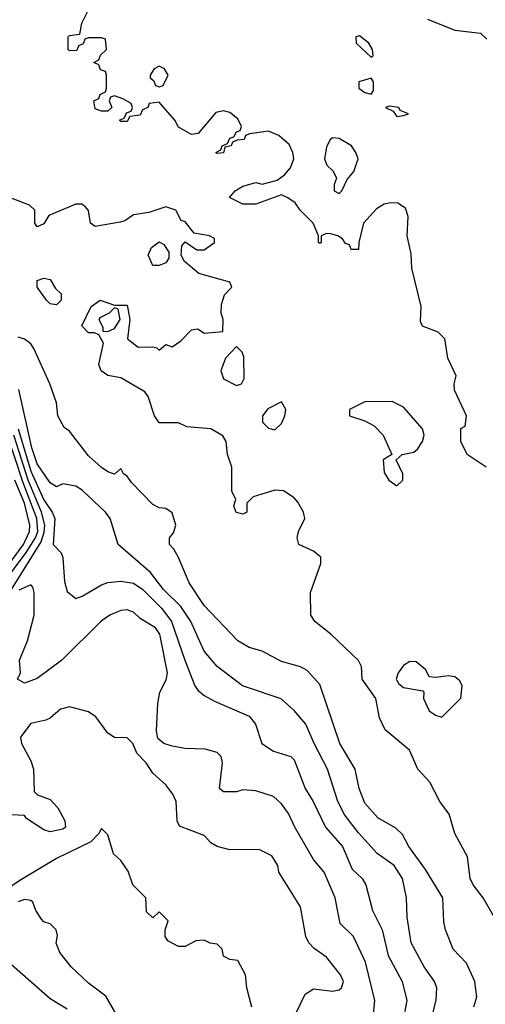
# Model space of a CAD drawing. Header units: inches. Extents: x 2348341 to 2479810, y 460419 to 613669.
# Tile 356 of 656: x 2385875 to 2387325, y 563418 to 566483. Entities that reach past the tile are written whole.
import ezdxf

# ---------------------------------------------------------------- set-up
doc = ezdxf.new("R2010")
doc.units = ezdxf.units.IN
doc.header["$MEASUREMENT"] = 0
doc.layers.add('C3586', color=7, linetype='Continuous')

msp = doc.modelspace()

# ---------------------------------------------------------------- linework, layer by layer
at = {"layer": 'C3586', "color": 2}
for points, elevation in [([(2387328, 565090), (2387268.7, 565130), (2387248.7, 565170), (2387248.9, 565211.1), (2387262, 565218), (2387266, 565250), (2387228.7, 565330), (2387228, 565350), (2387234.6, 565374.6), (2387208, 565430), (2387199, 565490), (2387178, 565510), (2387129.1, 565529.1), (2387123.1, 565543.1), (2387125.2, 565590), (2387096, 565710), (2387094.5, 565754.5), (2387081.2, 565810), (2387085.2, 565870), (2387076.5, 565896.5), (2387052.1, 565912.1), (2387030, 565912.7), (2387010, 565909), (2386985.8, 565894.2), (2386946, 565850), (2386931, 565790), (2386930, 565768), (2386907.3, 565767.3), (2386902, 565782), (2386890, 565786), (2386880.4, 565800.4), (2386866, 565810), (2386843.6, 565816.4), (2386830, 565818), (2386814, 565810), (2386814, 565790), (2386810, 565786), (2386806, 565790), (2386806, 565810), (2386788.7, 565850), (2386748, 565890), (2386732.9, 565912.9), (2386710, 565928.7), (2386690, 565938), (2386610, 565908.7), (2386570, 565908.7), (2386528.7, 565930), (2386546, 565950), (2386570, 565964.7), (2386610, 565976), (2386630, 565971.3), (2386676.5, 565983.5), (2386700.2, 565999.8), (2386718.6, 566021.4), (2386729, 566050), (2386726, 566070), (2386714.2, 566094.2), (2386682.5, 566122.5), (2386650, 566136), (2386592, 566128), (2386578, 566122), (2386574, 566110), (2386552, 566108), (2386538, 566102), (2386534, 566090), (2386514, 566086), (2386510, 566068.7), (2386490, 566066), (2386486, 566070), (2386502, 566078), (2386506, 566090), (2386522, 566098), (2386530, 566114), (2386542, 566118), (2386550, 566134), (2386562, 566138), (2386566, 566150), (2386554.6, 566174.6), (2386530, 566194), (2386510, 566199), (2386486, 566194), (2386431.1, 566128.9), (2386410, 566126), (2386370, 566148), (2386358, 566170), (2386310, 566226), (2386278, 566222), (2386274, 566210), (2386258, 566202), (2386250, 566186), (2386218, 566182), (2386210, 566166), (2386190, 566166), (2386186, 566170), (2386202, 566178), (2386207.3, 566192.7), (2386222, 566198), (2386226, 566210), (2386222, 566222), (2386196.4, 566236.4), (2386170, 566246), (2386158, 566242), (2386154, 566230), (2386162, 566210), (2386150, 566198), (2386130, 566198), (2386110, 566206), (2386106, 566230), (2386122, 566238), (2386126, 566250), (2386142, 566258), (2386146, 566270), (2386146, 566310), (2386142, 566322), (2386127.3, 566327.3), (2386122, 566342), (2386106, 566350), (2386122, 566358), (2386127.3, 566372.7), (2386146, 566390), (2386142, 566422), (2386130, 566426), (2386090, 566426), (2386078, 566422), (2386072.7, 566407.3), (2386058, 566402), (2386052.7, 566387.3), (2386030, 566386), (2386026, 566390), (2386026, 566430), (2386030, 566434), (2386062, 566438), (2386068.4, 566471.6), (2386090, 566514)], 54), ([(2387144.9, 566484.9), (2387230, 566450.6), (2387310, 566441), (2387330, 566422)], 54), ([(2387350, 563694), (2387318, 563750), (2387287, 563790), (2387278, 563810), (2387270, 563878), (2387229.6, 563949.6), (2387212, 564010), (2387183.7, 564050), (2387151.8, 564110), (2387114.5, 564150), (2387089.3, 564209.3), (2387012.7, 564272.7), (2386995.1, 564310), (2386983.7, 564370), (2386942, 564430), (2386939.3, 564470), (2386930, 564488.7), (2386844, 564570), (2386794, 564610), (2386782, 564630), (2386780.2, 564699.8), (2386813.2, 564790), (2386813.2, 564810), (2386790, 564829), (2386744, 564850), (2386739.3, 564870), (2386743.7, 564890), (2386762.7, 564930), (2386759.3, 564950), (2386740.9, 564980.9), (2386730, 564995.3), (2386696.5, 565016.5), (2386670, 565019), (2386602, 564998), (2386582, 564978), (2386582, 564950), (2386570, 564944), (2386549.1, 564949.1), (2386542, 564970), (2386548, 564990), (2386535.3, 565015.3), (2386536, 565090), (2386522, 565130), (2386518, 565170), (2386507.6, 565187.6), (2386470, 565209.5), (2386395.3, 565215.3), (2386370, 565228.7), (2386310, 565228), (2386295.3, 565250), (2386275.3, 565310), (2386264.7, 565324.7), (2386190, 565368), (2386150, 565375.3), (2386128.7, 565390), (2386122, 565410), (2386136.4, 565476.4), (2386122, 565502), (2386108, 565508), (2386090, 565508.7), (2386068.7, 565530), (2386098, 565590), (2386126, 565610), (2386170, 565594), (2386210, 565594), (2386218, 565550), (2386211.3, 565490), (2386244, 565464), (2386290, 565464.7), (2386302, 565462), (2386310, 565454), (2386330, 565472), (2386350, 565464.7), (2386376.6, 565483.4), (2386410, 565518), (2386430, 565521), (2386450, 565506.8), (2386507.3, 565512.7), (2386509, 565550), (2386502.7, 565570), (2386503.2, 565596.8), (2386512.9, 565627.1), (2386535.3, 565650), (2386530, 565666), (2386432.5, 565692.5), (2386388, 565730), (2386378, 565750), (2386380.4, 565779.6), (2386390, 565792), (2386427.1, 565767.1), (2386450, 565766.8), (2386482, 565790), (2386482, 565802), (2386466, 565810), (2386419, 565819), (2386390, 565854), (2386378, 565858), (2386361.2, 565890), (2386330, 565900.9), (2386277.5, 565882.5), (2386230, 565876), (2386202.8, 565857.2), (2386187.7, 565852.3), (2386110, 565839), (2386095.3, 565850), (2386089, 565889), (2386080.2, 565900.2), (2386069, 565909), (2386050, 565909.2), (2385966, 565874), (2385950, 565848), (2385930, 565838), (2385922, 565850), (2385922, 565890), (2385906, 565906), (2385830, 565935.1)], 58), ([(2387289, 563411), (2387298.6, 563441.4), (2387292.7, 563490), (2387266.6, 563546.6), (2387225.2, 563590), (2387201.2, 563650), (2387195.5, 563675.5), (2387193.2, 563750), (2387138.3, 563838.3), (2387086.6, 563910), (2387066.8, 563946.8), (2387046.6, 563966.6), (2386990, 563999.3), (2386950, 564044), (2386932.3, 564090), (2386919.5, 564150), (2386871.8, 564230), (2386810, 564414), (2386770, 564457.2), (2386750, 564469.3), (2386690, 564485.2), (2386630, 564517.2), (2386590, 564529.3), (2386554, 564550), (2386450, 564659.5), (2386402.9, 564730), (2386370, 564809), (2386355.5, 564835.5), (2386342, 564850), (2386342, 564870), (2386354, 564886), (2386361.2, 564910), (2386350, 564948), (2386330, 564962), (2386310, 564964), (2386290, 564974), (2386222.9, 565042.9), (2386210, 565062), (2386198, 565070), (2386190, 565086), (2386170, 565068.7), (2386150, 565075.3), (2386130, 565089), (2386090, 565125.2), (2386030, 565202), (2386013.6, 565213.6), (2385994, 565250), (2385989.4, 565290), (2385969.5, 565349.5), (2385919.1, 565459.1), (2385910, 565474), (2385890, 565489), (2385870, 565495.3)], 62), ([(2387151.8, 563350), (2387172, 563432), (2387174, 563470), (2387166.6, 563490), (2387134.9, 563534.9), (2387094.5, 563610), (2387082, 563690), (2387079.5, 563750), (2387067.6, 563810), (2387040.7, 563850), (2386988.2, 563888.2), (2386930, 563952), (2386887.5, 564007.5), (2386866.3, 564050), (2386834, 564150), (2386791.6, 564230), (2386766, 564290), (2386730, 564333.2), (2386689.6, 564369.6), (2386569, 564410), (2386489.7, 564469.7), (2386450, 564517.2), (2386408, 564610), (2386376.5, 564656.5), (2386323, 564710), (2386282.8, 564762.8), (2386182, 564850), (2386157.4, 564930), (2386142.4, 564950), (2386070, 565018.7), (2386050, 565031.6), (2386010, 565038), (2385990, 565029.3), (2385970, 565042), (2385930, 565100.7), (2385913.3, 565150), (2385872.3, 565332.3)], 66), ([(2385870.5, 565210), (2385910, 565078.3), (2385950, 564988.3), (2385976.3, 564950), (2385984.4, 564930), (2385979.5, 564850), (2386004.1, 564824.1), (2386009.6, 564809.6), (2386014.5, 564734.5), (2386022.9, 564702.9), (2386050, 564682), (2386070, 564689.2), (2386130, 564724.5), (2386150, 564731.8), (2386190, 564735.6), (2386230, 564729.7), (2386258.7, 564710), (2386318, 564650), (2386348.3, 564610), (2386389.8, 564489.8), (2386420.7, 564410), (2386430, 564396), (2386450, 564379.5), (2386482.3, 564362.3), (2386590, 564315.1), (2386609.4, 564290), (2386628.7, 564230), (2386666, 564206), (2386719, 564190), (2386730, 564179), (2386763.7, 564090), (2386789.5, 564050), (2386827, 563970), (2386880.7, 563910), (2386910, 563839), (2386941.2, 563810), (2386953.2, 563790), (2386974, 563710), (2387003.6, 563650), (2387023, 563570), (2387065.6, 563490), (2387080.9, 563430), (2387069.5, 563370)], 70), ([(2385749.4, 564630), (2385895.7, 564824.3), (2385924.4, 564870), (2385931.4, 564890), (2385928.7, 564930), (2385884.7, 565044.7), (2385837.1, 565190)], 78), ([(2385849.7, 564710), (2385942.1, 564857.9), (2385951.9, 564888.1), (2385953.2, 564910), (2385943.2, 564950), (2385901.5, 565050), (2385856.9, 565190)], 74), ([(2385744, 564656), (2385887, 564850), (2385905.3, 564890), (2385907.1, 564910), (2385890, 564978.7), (2385860.2, 565050)], 82), ([(2386976.9, 563390), (2386980.5, 563430), (2386952, 563550), (2386914.5, 563630), (2386872.7, 563670), (2386857, 563750), (2386823.7, 563830), (2386789.7, 563869.7), (2386732, 563970), (2386712.7, 564012.7), (2386690, 564042.7), (2386665.1, 564065.1), (2386610, 564082.7), (2386570, 564086), (2386550, 564079.3), (2386510, 564079.3), (2386497.2, 564090), (2386507, 564170), (2386502.7, 564190), (2386490, 564202.7), (2386453, 564213), (2386390, 564214.7), (2386350, 564221.7), (2386323.7, 564230), (2386305.8, 564245.8), (2386301.3, 564270), (2386304.9, 564355.1), (2386312, 564390), (2386331.3, 564428.7), (2386335.6, 564450), (2386311.1, 564570), (2386298.4, 564590), (2386250, 564619.3), (2386230, 564639.3), (2386210, 564646.6), (2386190, 564644.5), (2386156, 564630), (2386128.7, 564611.3), (2386006.8, 564490), (2385930, 564432.7), (2385890, 564418), (2385868.7, 564430), (2385878, 564450), (2385875.1, 564490), (2385899.5, 564550), (2385920.5, 564630), (2385920.2, 564700.2), (2385916.6, 564716.6), (2385910, 564724), (2385872.2, 564707.8)], 74), ([(2386735.1, 563390), (2386764, 563450), (2386790, 563466.8), (2386850, 563459.3), (2386870, 563464), (2386877.2, 563470), (2386883.7, 563490), (2386874.5, 563510), (2386830, 563565.2), (2386791.7, 563591.7), (2386776, 563610), (2386766.6, 563630), (2386750, 563722), (2386682, 563830), (2386679, 563850), (2386660.2, 563880.2), (2386620.4, 563900.4), (2386530, 563899.3), (2386490, 563909.4), (2386470, 563921.2), (2386450, 563944), (2386373.2, 563973.2), (2386365.2, 563990), (2386362.7, 564050), (2386352.1, 564072.1), (2386330, 564102), (2386290, 564138), (2386268.7, 564170), (2386240.2, 564200.2), (2386228, 564230), (2386210, 564248), (2386170, 564249), (2386150, 564262), (2386112.7, 564312.7), (2386090, 564328.7), (2386030, 564344), (2386002.5, 564337.5), (2385970.6, 564309.4), (2385956.8, 564303.2), (2385910, 564292.7), (2385878, 564250), (2385880.7, 564230), (2385910, 564176), (2385918.4, 564150), (2385920.7, 564080.7), (2385930.7, 564070.7), (2385970, 564056.3), (2385994, 564030), (2386016, 563990), (2386018, 563970), (2386010, 563964), (2385970, 563955.3), (2385950, 563962), (2385896.4, 563996.4), (2385890, 564006), (2385850, 564008)], 78), ([(2386598, 563410), (2386582, 563470), (2386578, 563510), (2386554.6, 563554.6), (2386530, 563558), (2386510, 563568), (2386506, 563590), (2386490, 563606), (2386468.4, 563608.4), (2386450, 563618), (2386423.6, 563616.4), (2386390, 563598), (2386370, 563598), (2386336.4, 563616.4), (2386328, 563630), (2386328, 563650), (2386338, 563678), (2386310, 563706), (2386290, 563688), (2386270, 563706), (2386268, 563750), (2386228, 563790), (2386213.2, 563833.2), (2386190, 563866), (2386167.3, 563887.3), (2386150, 563946), (2386130, 563966), (2386122, 563950), (2386096.3, 563923.7), (2385990, 563872.6), (2385875.9, 563804.1), (2385737.3, 563710)], 82), ([(2386186, 563370), (2386143.7, 563443.7), (2386090, 563484), (2386035.5, 563535.5), (2386000.2, 563580.2), (2385989.3, 563609.3), (2385992.7, 563632.7), (2385988.7, 563650), (2385970, 563668.7), (2385950, 563675.3), (2385943.2, 563683.2), (2385925.2, 563710), (2385916.5, 563736.5), (2385910, 563742), (2385890, 563745.2), (2385870, 563737)], 86), ([(2386022.9, 563402.9), (2385970, 563436), (2385850, 563541.2)], 90)]:
    msp.add_lwpolyline(points, dxfattribs=dict(at, elevation=elevation))
for points, elevation in [([(2386932.9, 566432.9), (2386922, 566430), (2386922.8, 566410), (2386970, 566366), (2386975.3, 566370), (2386974, 566390), (2386962, 566410)], 54), ([(2386310, 566338), (2386294, 566330), (2386282, 566310), (2386282, 566302), (2386292.7, 566292.7), (2386298, 566278), (2386310, 566274), (2386322, 566278), (2386338, 566310), (2386326, 566330)], 54), ([(2386970, 566301.2), (2386931.3, 566290), (2386931.3, 566270), (2386950, 566256), (2386970, 566251.3), (2386977, 566263), (2386977, 566290)], 54), ([(2387026.4, 566213.6), (2387014, 566210), (2387038, 566198), (2387050, 566182), (2387070, 566184.7), (2387086, 566190), (2387060.2, 566200.2), (2387055.3, 566210)], 54), ([(2386850, 566115.3), (2386842, 566110), (2386830, 566086), (2386824.7, 566050), (2386832, 566030), (2386851.1, 566011.1), (2386862, 565990), (2386854, 565970), (2386854, 565950), (2386870, 565942), (2386878, 565950), (2386894.6, 565985.4), (2386915.3, 566010), (2386928.7, 566050), (2386922, 566070), (2386908, 566090), (2386870, 566113.2)], 54), ([(2386290, 565718), (2386275.3, 565750), (2386285.6, 565774.4), (2386310, 565791.3), (2386323.6, 565783.6), (2386339.6, 565759.6), (2386339.6, 565740.4), (2386330, 565726), (2386310, 565718)], 58), ([(2385990, 565595.3), (2385970, 565599), (2385959, 565610), (2385929.2, 565650), (2385929.2, 565670.8), (2385950, 565678), (2385970, 565674), (2385986.8, 565646.8), (2386004.7, 565630), (2386004.7, 565610)], 58), ([(2386170, 565586), (2386154, 565570), (2386124.7, 565555.3), (2386122, 565550), (2386134, 565526), (2386134, 565514), (2386150, 565512), (2386170, 565522), (2386188, 565550), (2386182, 565582)], 58), ([(2386550, 565466), (2386516, 565430), (2386501, 565390), (2386510, 565364.7), (2386550, 565344.7), (2386566, 565350), (2386574, 565366), (2386573.6, 565433.6), (2386568.4, 565448.4)], 58), ([(2386690, 565293.2), (2386648.1, 565271.9), (2386631, 565250), (2386631.3, 565230), (2386650, 565211.3), (2386670, 565206), (2386690, 565226), (2386701.2, 565250), (2386704, 565270)], 58), ([(2387034.8, 565294.8), (2386950, 565293.2), (2386902, 565270), (2386902, 565250), (2386950, 565234.8), (2386979.3, 565219.3), (2387006.8, 565190), (2387034, 565130), (2387007.1, 565112.9), (2387010, 565074), (2387024.7, 565050), (2387050, 565032), (2387068, 565050), (2387068, 565070), (2387047.3, 565112.7), (2387066, 565130), (2387102.7, 565137.3), (2387114.2, 565145.8), (2387129.3, 565170), (2387135.1, 565190), (2387129.2, 565210), (2387070, 565277.2)], 58), ([(2387090, 564485.2), (2387070, 564473.2), (2387054, 564450), (2387047.7, 564430), (2387055.9, 564415.9), (2387070, 564404), (2387130, 564394), (2387134, 564390), (2387132, 564370), (2387150, 564332), (2387170, 564318), (2387190, 564312), (2387249.1, 564370.9), (2387252.7, 564410), (2387245.6, 564425.6), (2387230, 564437.2), (2387210, 564441.2), (2387170, 564435.3), (2387150, 564438), (2387139.3, 564459.3), (2387110, 564484)], 58)]:
    msp.add_lwpolyline(points, close=True, dxfattribs=dict(at, elevation=elevation))

doc.saveas('drawing.dxf')
